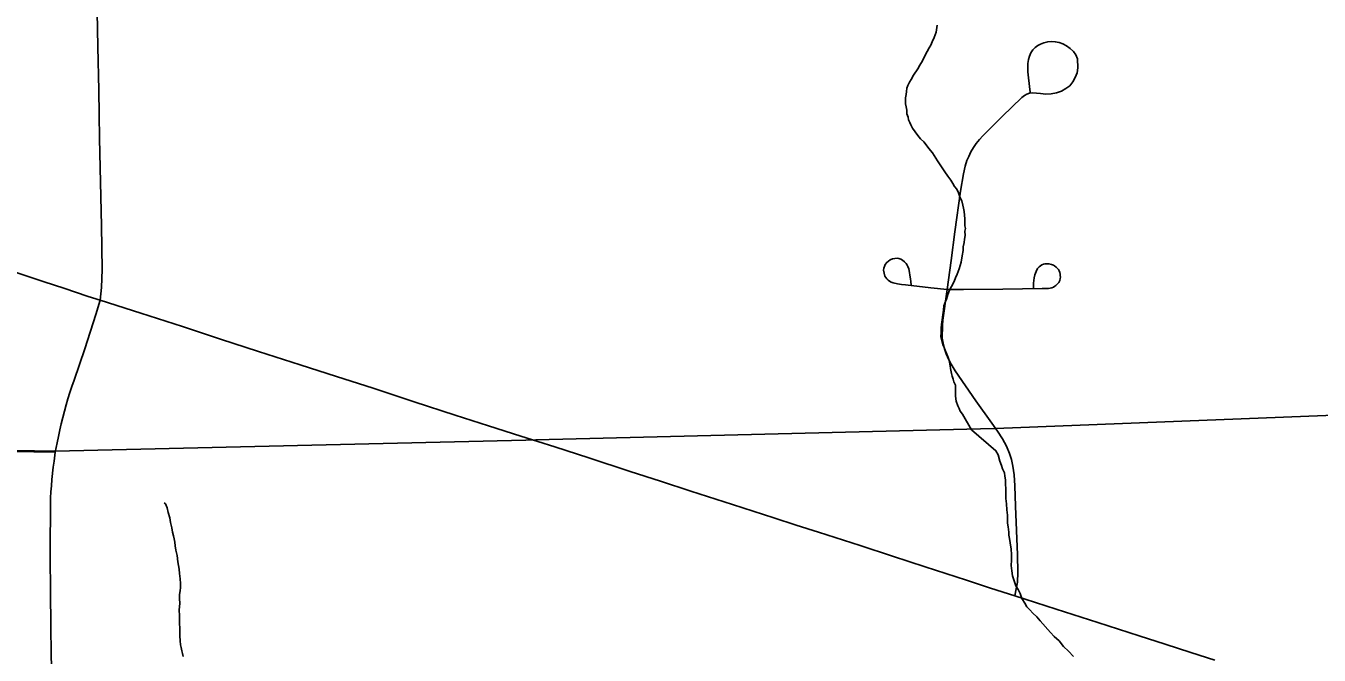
# Model space of a CAD drawing. Extents: x 103424 to 290657, y 38711 to 110967.
# Drawn here: x 214249.2567 to 214249.7176, y 40211.2866 to 40211.5108 of the extents above; entities that cross this region are included whole.
import ezdxf

# ---------------------------------------------------------------- set-up
doc = ezdxf.new("R2010")
doc.units = 0
for name, color, linetype in [('GM_X_Corporation', 7, 'Continuous'), ('GM_X_County_Road', 7, 'Continuous'), ('GM_X_Minor_River', 7, 'Continuous'), ('GM_X_Township_Road', 7, 'Continuous')]:
    doc.layers.add(name, color=color, linetype=linetype)

msp = doc.modelspace()

# ---------------------------------------------------------------- linework, layer by layer
at = {"layer": 'GM_X_Corporation'}
for points in [[(214248.4568, 40211.34061), (214248.60459, 40211.34318), (214248.64295, 40211.344), (214248.69303, 40211.34506), (214248.73244, 40211.34623), (214248.80718, 40211.34868), (214248.86959, 40211.34989), (214248.9445, 40211.35195), (214249.13187, 40211.35698), (214249.18835, 40211.35878), (214249.22612, 40211.35949), (214249.25978, 40211.35937), (214249.26717, 40211.35925), (214249.43492, 40211.36317), (214249.43849, 40211.36326), (214249.60172, 40211.36734), (214249.60223, 40211.36736), (214249.98256, 40211.38235), (214249.98385, 40211.3824), (214250.56887, 40211.39903)], [(214250.56887, 40211.39903), (214249.98385, 40211.3824), (214249.98256, 40211.38235), (214249.60223, 40211.36736), (214249.60172, 40211.36734), (214249.43849, 40211.36326), (214249.43492, 40211.36317), (214249.26717, 40211.35925), (214249.25978, 40211.35937), (214249.22612, 40211.35949), (214249.18835, 40211.35878), (214249.13187, 40211.35698), (214248.9445, 40211.35195), (214248.86959, 40211.34989), (214248.80718, 40211.34868), (214248.73244, 40211.34623), (214248.69303, 40211.34506), (214248.64295, 40211.344), (214248.60459, 40211.34318), (214248.4568, 40211.34061)]]:
    msp.add_lwpolyline(points, dxfattribs=at)
at = {"layer": 'GM_X_County_Road'}
for points in [[(214249.26721, 40211.35895), (214249.26786, 40211.36228), (214249.26831, 40211.36454), (214249.26879, 40211.3668), (214249.26931, 40211.36905), (214249.26986, 40211.37129), (214249.27045, 40211.37352), (214249.27109, 40211.37574), (214249.27173, 40211.37796), (214249.27244, 40211.38016), (214249.27316, 40211.38235), (214249.27394, 40211.38452), (214249.2778, 40211.39569), (214249.28164, 40211.40794), (214249.28316, 40211.41312), (214249.28368, 40211.41757), (214249.28394, 40211.42402), (214249.28364, 40211.43955), (214249.28333, 40211.45508), (214249.28303, 40211.47062), (214249.28286, 40211.47923), (214249.28269, 40211.48785), (214249.28238, 40211.50338), (214249.28214, 40211.51577)], [(214249.25291, 40211.42299), (214249.26329, 40211.41957), (214249.27027, 40211.41729), (214249.27894, 40211.41442), (214249.28316, 40211.41312)], [(214249.28316, 40211.41312), (214249.29776, 40211.40844), (214249.31252, 40211.40362), (214249.3261, 40211.39919), (214249.33968, 40211.39475), (214249.35447, 40211.39001), (214249.36747, 40211.38584), (214249.38048, 40211.38167), (214249.39512, 40211.37686), (214249.40976, 40211.37204), (214249.42155, 40211.3683), (214249.43316, 40211.36462)], [(214249.43316, 40211.36462), (214249.44524, 40211.36074), (214249.45731, 40211.35687), (214249.47208, 40211.35206), (214249.48291, 40211.34853), (214249.49372, 40211.34501), (214249.50851, 40211.34025), (214249.5233, 40211.3355), (214249.53126, 40211.33294), (214249.53921, 40211.33039), (214249.55399, 40211.32559), (214249.56557, 40211.32184), (214249.57715, 40211.31808), (214249.59192, 40211.31328), (214249.60051, 40211.31048), (214249.6091, 40211.30768), (214249.62389, 40211.30294), (214249.63869, 40211.29819), (214249.65348, 40211.29345), (214249.66267, 40211.2905), (214249.67185, 40211.28755), (214249.6804, 40211.28475)], [(214249.26593, 40211.27743), (214249.26579, 40211.28709), (214249.26565, 40211.29676), (214249.26553, 40211.30919), (214249.26542, 40211.32163), (214249.26555, 40211.34259), (214249.26567, 40211.34477), (214249.26582, 40211.34696), (214249.26601, 40211.34914), (214249.26648, 40211.3535), (214249.26679, 40211.35567), (214249.26721, 40211.35895)]]:
    msp.add_lwpolyline(points, dxfattribs=at)
at = {"layer": 'GM_X_Minor_River'}
for points in [[(214249.58151, 40211.51102), (214249.58117, 40211.50854), (214249.58045, 40211.50663), (214249.57972, 40211.5051), (214249.57917, 40211.50394), (214249.57861, 40211.50298), (214249.57788, 40211.50164), (214249.57696, 40211.49991), (214249.57623, 40211.49838), (214249.57531, 40211.49684), (214249.57457, 40211.4955), (214249.57309, 40211.49319), (214249.57217, 40211.49165), (214249.57162, 40211.49069), (214249.57107, 40211.48954), (214249.57071, 40211.48858), (214249.57054, 40211.48744), (214249.57037, 40211.4863), (214249.5702, 40211.48515), (214249.57022, 40211.4842), (214249.57024, 40211.48306), (214249.57045, 40211.48192), (214249.57066, 40211.48079), (214249.57068, 40211.47946), (214249.57108, 40211.47832), (214249.57129, 40211.47738), (214249.57169, 40211.47643), (214249.57208, 40211.47549), (214249.57267, 40211.47436), (214249.57364, 40211.47305), (214249.57462, 40211.47173), (214249.57559, 40211.47061), (214249.57675, 40211.46949), (214249.57791, 40211.46799), (214249.5785, 40211.46705), (214249.57986, 40211.46555), (214249.58044, 40211.46461), (214249.58103, 40211.46367), (214249.58161, 40211.46273), (214249.58415, 40211.45879), (214249.58532, 40211.45729), (214249.5863, 40211.45578), (214249.58708, 40211.45466), (214249.58767, 40211.45353), (214249.58844, 40211.45259), (214249.58904, 40211.45127), (214249.58964, 40211.44957), (214249.59023, 40211.44844), (214249.59063, 40211.44693), (214249.59084, 40211.44579), (214249.59105, 40211.44465), (214249.59127, 40211.44332), (214249.59129, 40211.44199), (214249.59131, 40211.44085), (214249.59134, 40211.43952), (214249.59154, 40211.43858), (214249.59137, 40211.43762), (214249.5914, 40211.4361), (214249.59123, 40211.43477), (214249.59106, 40211.43362), (214249.59071, 40211.4321), (214249.59073, 40211.43077), (214249.59039, 40211.42886), (214249.59005, 40211.42657), (214249.58933, 40211.42428), (214249.5886, 40211.42237), (214249.58806, 40211.42102), (214249.58751, 40211.41968), (214249.5866, 40211.41796), (214249.58586, 40211.41661), (214249.58532, 40211.41508), (214249.58478, 40211.41336), (214249.58423, 40211.41202), (214249.58387, 40211.41106), (214249.58371, 40211.40954), (214249.58355, 40211.40783), (214249.5832, 40211.40611), (214249.58304, 40211.40439), (214249.58287, 40211.40306), (214249.5829, 40211.40154), (214249.58274, 40211.40002), (214249.58355, 40211.39718), (214249.58395, 40211.39624), (214249.58434, 40211.39529), (214249.58494, 40211.39378), (214249.58534, 40211.39265), (214249.58574, 40211.39151), (214249.58615, 40211.38962), (214249.58617, 40211.38867), (214249.58658, 40211.38697), (214249.58679, 40211.38602)], [(214249.58679, 40211.38602), (214249.58719, 40211.38489), (214249.58739, 40211.38394), (214249.58798, 40211.38281), (214249.58801, 40211.38167), (214249.58804, 40211.37977), (214249.58806, 40211.37882), (214249.58828, 40211.37711), (214249.58888, 40211.37541), (214249.58927, 40211.37447), (214249.58967, 40211.37352), (214249.59045, 40211.3724), (214249.59368, 40211.3668)], [(214249.60598, 40211.34238), (214249.60593, 40211.34466), (214249.6059, 40211.34599), (214249.60587, 40211.34732), (214249.60584, 40211.34903), (214249.60562, 40211.35035), (214249.60541, 40211.35149), (214249.6048, 40211.353), (214249.6044, 40211.35413), (214249.60379, 40211.35564), (214249.60318, 40211.3579), (214249.60238, 40211.35941), (214249.59368, 40211.3668)], [(214249.31273, 40211.28603), (214249.31252, 40211.28717), (214249.31231, 40211.28811), (214249.31209, 40211.28925), (214249.31188, 40211.29019), (214249.31166, 40211.29171), (214249.31162, 40211.29342), (214249.31159, 40211.29494), (214249.31156, 40211.29646), (214249.31153, 40211.2976), (214249.3115, 40211.2993), (214249.31147, 40211.30063), (214249.31142, 40211.30272), (214249.31157, 40211.30501), (214249.31153, 40211.30672), (214249.3115, 40211.30805), (214249.31166, 40211.30957), (214249.31183, 40211.31052), (214249.3118, 40211.31204), (214249.31176, 40211.31375), (214249.31153, 40211.31565), (214249.31131, 40211.31716), (214249.31087, 40211.31981), (214249.31063, 40211.32209), (214249.31021, 40211.32398), (214249.30999, 40211.32549), (214249.30977, 40211.32682), (214249.30955, 40211.32796), (214249.30934, 40211.32909), (214249.30893, 40211.33041), (214249.30871, 40211.33193), (214249.3085, 40211.33287), (214249.30829, 40211.33382), (214249.30806, 40211.33552), (214249.30745, 40211.33741), (214249.30703, 40211.33911), (214249.30644, 40211.34043), (214249.30605, 40211.3408)], [(214249.63001, 40211.28609), (214249.62825, 40211.28795), (214249.62651, 40211.28962), (214249.62494, 40211.29168), (214249.6232, 40211.29316), (214249.62183, 40211.29465), (214249.61813, 40211.29875), (214249.61696, 40211.30025), (214249.6156, 40211.30155), (214249.61444, 40211.30266), (214249.61346, 40211.30378), (214249.61267, 40211.30509), (214249.61168, 40211.30678), (214249.61108, 40211.30848), (214249.61028, 40211.30998), (214249.60949, 40211.3113), (214249.60889, 40211.31299), (214249.60828, 40211.31488), (214249.60805, 40211.31659), (214249.60782, 40211.31848), (214249.60797, 40211.32038), (214249.60793, 40211.32247), (214249.60789, 40211.32437), (214249.60746, 40211.32664), (214249.60723, 40211.32816), (214249.60702, 40211.32929), (214249.60699, 40211.33043), (214249.60676, 40211.33233), (214249.60655, 40211.33365), (214249.60652, 40211.33498), (214249.60649, 40211.3365), (214249.60626, 40211.3384), (214249.60621, 40211.34049), (214249.60598, 40211.34238)]]:
    msp.add_lwpolyline(points, dxfattribs=at)
at = {"layer": 'GM_X_Township_Road'}
for points in [[(214249.60098, 40211.36918), (214249.59524, 40211.37723), (214249.58787, 40211.38789), (214249.5865, 40211.39028), (214249.58555, 40211.39206), (214249.58473, 40211.39397), (214249.58404, 40211.39574), (214249.58356, 40211.39772), (214249.58329, 40211.39957), (214249.58333, 40211.40411), (214249.58353, 40211.40595), (214249.58507, 40211.41692), (214249.58643, 40211.42719), (214249.5878, 40211.43747), (214249.58978, 40211.45196), (214249.5908, 40211.4581), (214249.59142, 40211.46077), (214249.5921, 40211.46282), (214249.59272, 40211.46426), (214249.59348, 40211.46588), (214249.59438, 40211.46744), (214249.5954, 40211.46892), (214249.59652, 40211.47033), (214249.59775, 40211.47164), (214249.60468, 40211.47849), (214249.61162, 40211.48534), (214249.6126, 40211.48603), (214249.61344, 40211.48649), (214249.6144, 40211.48678), (214249.61543, 40211.48693), (214249.61831, 40211.48672), (214249.62015, 40211.48651), (214249.62215, 40211.4866), (214249.62404, 40211.48694), (214249.62575, 40211.4875), (214249.62736, 40211.48846), (214249.62876, 40211.48949), (214249.62979, 40211.49082), (214249.63064, 40211.49242), (214249.63131, 40211.49408), (214249.63165, 40211.49591), (214249.63146, 40211.4991), (214249.63087, 40211.50045), (214249.63006, 40211.50172), (214249.62892, 40211.50277), (214249.62761, 40211.50371), (214249.62631, 40211.50436), (214249.62494, 40211.50486), (214249.62355, 40211.50517), (214249.62224, 40211.50528), (214249.62087, 40211.50514), (214249.61945, 40211.50476), (214249.61824, 40211.50433), (214249.61733, 40211.50384), (214249.61637, 40211.50312), (214249.61562, 40211.50224), (214249.61491, 40211.50119), (214249.61435, 40211.49998), (214249.61398, 40211.49877), (214249.6138, 40211.49738), (214249.61373, 40211.49591), (214249.61383, 40211.49439), (214249.61407, 40211.49231), (214249.61465, 40211.48719)], [(214249.57217, 40211.41842), (214249.57204, 40211.41973), (214249.57194, 40211.42068), (214249.57175, 40211.42199), (214249.5716, 40211.42298), (214249.57132, 40211.42418), (214249.57103, 40211.42506), (214249.57076, 40211.42557), (214249.57041, 40211.42607), (214249.56989, 40211.42667), (214249.56911, 40211.42732), (214249.56854, 40211.42766), (214249.56777, 40211.42793), (214249.56722, 40211.42799), (214249.56561, 40211.42781), (214249.5647, 40211.42742), (214249.56408, 40211.42701), (214249.56351, 40211.42649), (214249.56299, 40211.42579), (214249.56278, 40211.42537), (214249.56247, 40211.42444), (214249.56239, 40211.42371), (214249.56283, 40211.42161), (214249.56314, 40211.42109), (214249.56351, 40211.42062), (214249.56397, 40211.42021), (214249.56449, 40211.41979), (214249.56512, 40211.41946), (214249.56579, 40211.4192), (214249.56729, 40211.41891), (214249.56872, 40211.4187), (214249.57023, 40211.41852), (214249.57922, 40211.41744), (214249.58507, 40211.41692)], [(214249.58507, 40211.41692), (214249.59087, 40211.41682), (214249.6049, 40211.41701), (214249.61894, 40211.4172), (214249.62115, 40211.41727), (214249.62177, 40211.41735), (214249.62239, 40211.41751), (214249.6229, 40211.41773), (214249.6234, 40211.41803), (214249.62381, 40211.4183), (214249.62417, 40211.41862), (214249.62479, 40211.41932), (214249.62495, 40211.41961), (214249.62518, 40211.42012), (214249.62531, 40211.42074), (214249.62539, 40211.42126), (214249.62535, 40211.42183), (214249.62528, 40211.42238), (214249.62514, 40211.42291), (214249.62492, 40211.42349), (214249.62467, 40211.42395), (214249.6244, 40211.42433), (214249.62388, 40211.42488), (214249.62334, 40211.42528), (214249.6229, 40211.42552), (214249.62222, 40211.42581), (214249.62129, 40211.42602), (214249.61984, 40211.42596), (214249.61942, 40211.42588), (214249.61872, 40211.4256), (214249.61825, 40211.42532), (214249.61784, 40211.42497), (214249.61727, 40211.42429), (214249.6167, 40211.42331), (214249.61627, 40211.42211), (214249.61599, 40211.42101), (214249.61584, 40211.41911), (214249.61582, 40211.41734)], [(214249.6091, 40211.30768), (214249.60966, 40211.31018), (214249.61007, 40211.31258), (214249.61021, 40211.316), (214249.61007, 40211.32234), (214249.60974, 40211.331), (214249.60941, 40211.33966), (214249.60913, 40211.34688), (214249.60897, 40211.35087), (214249.60849, 40211.35388), (214249.60791, 40211.35625), (214249.60723, 40211.35844), (214249.60618, 40211.36108), (214249.60475, 40211.3637), (214249.60294, 40211.36634), (214249.60098, 40211.36918)], [(214249.2519, 40211.35915), (214249.26721, 40211.35895)]]:
    msp.add_lwpolyline(points, dxfattribs=at)

doc.saveas('drawing.dxf')
